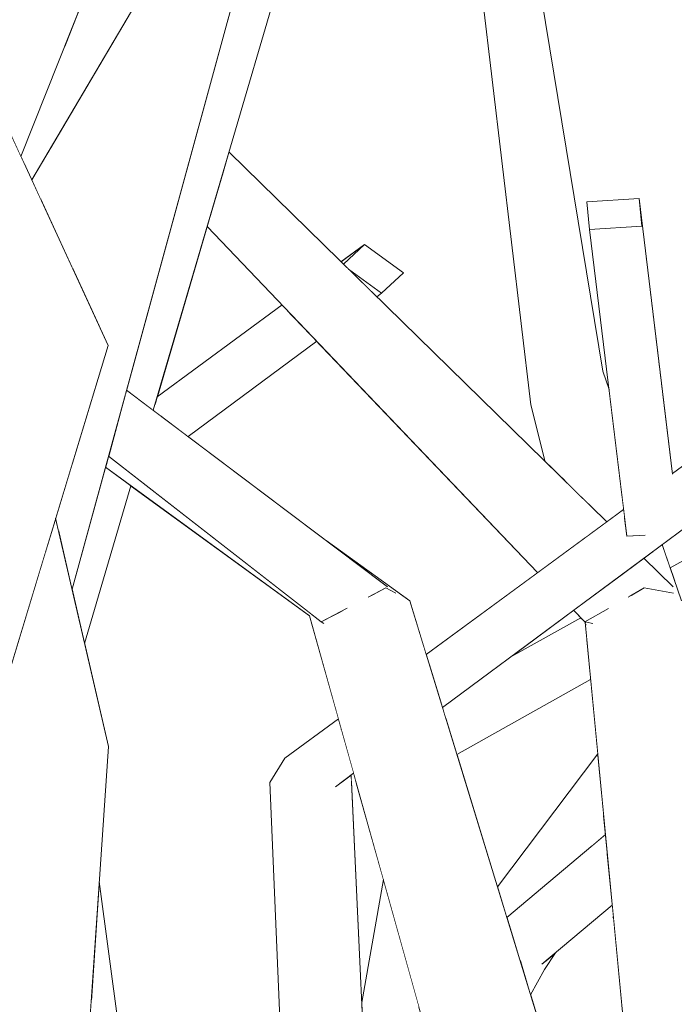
# Model space of a CAD drawing. Extents: x -289599 to -184549, y 66678 to 295474.
# Tile 486 of 656: x -250608 to -250560, y 71838 to 71912. Entities that reach past the tile are written whole.
import ezdxf

# ---------------------------------------------------------------- set-up
doc = ezdxf.new("R2010")
doc.units = 0
doc.header["$MEASUREMENT"] = 0
doc.linetypes.add('Wipeout_Contour', pattern=[1000, 0, -1000])
doc.layers.add('arch drzewa', color=8, linetype='Continuous')
doc.layers.add('Model drzwi', color=8, linetype='Continuous')
doc.layers.add('arch drzewa_Nr_Pióra__4', color=8, linetype='Continuous', lineweight=9)

msp = doc.modelspace()

# ---------------------------------------------------------------- wipeouts: each hides what was drawn before it
at = {"color": 254, "linetype": 'Wipeout_Contour', "lineweight": 0, "ltscale": 1022511.033213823}
msp.add_wipeout([(-250562.259, 71898.348), (-250566.161, 71898.092), (-250565.956, 71896.03), (-250562.054, 71896.287)], dxfattribs=at).dxf.layer = 'arch drzewa'
at = {"color": 254, "linetype": 'Wipeout_Contour', "lineweight": 0, "ltscale": 766961.473662}
msp.add_wipeout([(-250594.499, 71896.258), (-250598.233, 71883.566), (-250588.909, 71890.41)], dxfattribs=at).dxf.layer = 'Model drzwi'
at = {"color": 254, "linetype": 'Wipeout_Contour', "lineweight": 0, "ltscale": 1789302.258807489}
msp.add_wipeout([(-250559.357, 71873.42), (-250560.54, 71872.545), (-250559.944, 71870.808), (-250555.742, 71873.149), (-250553.376, 71877.847), (-250559.28, 71873.477), (-250559.274, 71873.426)], dxfattribs=at).dxf.layer = 'Model drzwi'
at = {"color": 254, "linetype": 'Wipeout_Contour', "lineweight": 0, "ltscale": 3578957.458624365}
msp.add_wipeout([(-250603.643, 71865.179), (-250601.869, 71857.504), (-250602.552, 71847.435), (-250598.995, 71820.978), (-250597.519, 71806.284), (-250597.16, 71806.585), (-250596.372, 71808.064), (-250594.372, 71811.466), (-250589.101, 71838.078), (-250589.813, 71854.803), (-250588.689, 71856.614), (-250584.698, 71859.543), (-250586.848, 71867.224), (-250600.187, 71876.926)], dxfattribs=at).dxf.layer = 'Model drzwi'
at = {"color": 254, "linetype": 'Wipeout_Contour', "lineweight": 0, "ltscale": 1022482.333859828}
msp.add_wipeout([(-250565.885, 71862.482), (-250575.858, 71856.891), (-250572.83, 71847.034), (-250565.353, 71856.942)], dxfattribs=at).dxf.layer = 'Model drzwi'
at = {"color": 254, "linetype": 'Wipeout_Contour', "lineweight": 0, "ltscale": 1022503.870576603}
msp.add_wipeout([(-250582.955, 71838.416), (-250582.623, 71831.455), (-250578.703, 71838.125), (-250581.349, 71847.578)], dxfattribs=at).dxf.layer = 'Model drzwi'
at = {"color": 254, "linetype": 'Wipeout_Contour', "lineweight": 0, "ltscale": 2811704.659005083}
msp.add_wipeout([(-250569.333, 71840.868), (-250570.355, 71838.976), (-250564.827, 71820.978), (-250564.397, 71816.753), (-250561.768, 71819.116), (-250561.853, 71820.521), (-250564.174, 71844.67), (-250564.219, 71844.764), (-250564.189, 71844.826), (-250564.27, 71845.673), (-250568.498, 71842.118)], dxfattribs=at).dxf.layer = 'Model drzwi'

# ---------------------------------------------------------------- next in the draw order: wipeouts: each hides what was drawn before it
at = {"color": 254, "linetype": 'Wipeout_Contour', "lineweight": 0, "ltscale": 1022626.573329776}
msp.add_wipeout([(-250602.09, 71878.31), (-250604.579, 71869.225), (-250603.643, 71865.179), (-250600.187, 71876.926)], dxfattribs=at).dxf.layer = 'arch drzewa'
at = {"color": 254, "linetype": 'Wipeout_Contour', "lineweight": 0, "ltscale": 766935.915489}
msp.add_wipeout([(-250608.602, 71758.271), (-250601.869, 71857.504), (-250608.577, 71858.236)], dxfattribs=at).dxf.layer = 'arch drzewa'
at = {"color": 254, "linetype": 'Wipeout_Contour', "lineweight": 0, "ltscale": 766889.33727}
msp.add_wipeout([(-250582.041, 71803.485), (-250584.93, 71854.492), (-250589.813, 71854.803)], dxfattribs=at).dxf.layer = 'arch drzewa'
at = {"color": 254, "linetype": 'Wipeout_Contour', "lineweight": 0, "ltscale": 1533828.488233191}
msp.add_wipeout([(-250586.321, 71887.703), (-250595.922, 71880.597), (-250585.62, 71872.853), (-250579.382, 71868.361), (-250578.15, 71864.35), (-250569.833, 71870.455)], dxfattribs=at).dxf.layer = 'Model drzwi'

# ---------------------------------------------------------------- next in the draw order: wipeouts: each hides what was drawn before it
at = {"color": 254, "linetype": 'Wipeout_Contour', "lineweight": 0, "ltscale": 766971.774146}
msp.add_wipeout([(-250606.535, 71872.105), (-250601.869, 71857.504), (-250605.801, 71874.511)], dxfattribs=at).dxf.layer = 'arch drzewa'
at = {"color": 254, "linetype": 'Wipeout_Contour', "lineweight": 0, "ltscale": 766876.07186}
msp.add_wipeout([(-250589.813, 71854.803), (-250587.705, 71805.285), (-250582.041, 71803.485)], dxfattribs=at).dxf.layer = 'arch drzewa'
at = {"color": 254, "linetype": 'Wipeout_Contour', "lineweight": 0, "ltscale": 766867.620656}
msp.add_wipeout([(-250567.152, 71867.651), (-250571.832, 71864.187), (-250566.618, 71867.091)], dxfattribs=at).dxf.layer = 'Model drzwi'

# ---------------------------------------------------------------- next in the draw order: wipeouts: each hides what was drawn before it
at = {"color": 254, "linetype": 'Wipeout_Contour', "lineweight": 0, "ltscale": 1789311.969255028}
msp.add_wipeout([(-250577.117, 71860.988), (-250576.939, 71860.407), (-250535.216, 71891.288), (-250538.122, 71893.405), (-250561.241, 71874.186), (-250561.837, 71873.257), (-250562.403, 71873.22)], dxfattribs=at).dxf.layer = 'arch drzewa'
at = {"color": 254, "linetype": 'Wipeout_Contour', "lineweight": 0, "ltscale": 1022629.02407866}
msp.add_wipeout([(-250606.535, 71872.105), (-250609.519, 71862.32), (-250608.577, 71858.236), (-250601.869, 71857.504)], dxfattribs=at).dxf.layer = 'arch drzewa'
at = {"color": 254, "linetype": 'Wipeout_Contour', "lineweight": 0, "ltscale": 766883.877901}
msp.add_wipeout([(-250583.761, 71855.358), (-250584.93, 71854.492), (-250581.442, 71806.626)], dxfattribs=at).dxf.layer = 'arch drzewa'

# ---------------------------------------------------------------- next in the draw order: wipeouts: each hides what was drawn before it
at = {"color": 254, "linetype": 'Wipeout_Contour', "lineweight": 0, "ltscale": 766837.242009}
msp.add_wipeout([(-250561.241, 71874.186), (-250538.122, 71893.405), (-250560.593, 71876.624)], dxfattribs=at).dxf.layer = 'arch drzewa'
at = {"color": 254, "linetype": 'Wipeout_Contour', "lineweight": 0, "ltscale": 1278118.085525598}
msp.add_wipeout([(-250577.941, 71863.669), (-250577.117, 71860.988), (-250562.403, 71873.22), (-250563.176, 71873.169), (-250563.346, 71874.568)], dxfattribs=at).dxf.layer = 'arch drzewa'
at = {"color": 254, "linetype": 'Wipeout_Contour', "lineweight": 0, "ltscale": 766866.332842}
msp.add_wipeout([(-250584.93, 71854.492), (-250582.041, 71803.485), (-250581.442, 71806.626)], dxfattribs=at).dxf.layer = 'arch drzewa'

# ---------------------------------------------------------------- next in the draw order: wipeouts: each hides what was drawn before it
at = {"color": 254, "linetype": 'Wipeout_Contour', "lineweight": 0, "ltscale": 1278054.987278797}
msp.add_wipeout([(-250559.742, 71877.274), (-250560.593, 71876.624), (-250538.122, 71893.405), (-250536.49, 71894.93), (-250559.738, 71877.435)], dxfattribs=at).dxf.layer = 'arch drzewa'
at = {"color": 254, "linetype": 'Wipeout_Contour', "lineweight": 0, "ltscale": 1022501.116571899}
msp.add_wipeout([(-250577.958, 71863.725), (-250577.941, 71863.669), (-250563.346, 71874.568), (-250563.363, 71874.708)], dxfattribs=at).dxf.layer = 'arch drzewa'
at = {"color": 254, "linetype": 'Wipeout_Contour', "lineweight": 0, "ltscale": 766901.569721}
msp.add_wipeout([(-250583.595, 71855.602), (-250584.93, 71854.492), (-250583.567, 71855.502)], dxfattribs=at).dxf.layer = 'arch drzewa'

# ---------------------------------------------------------------- next in the draw order: wipeouts: each hides what was drawn before it
at = {"color": 254, "linetype": 'Wipeout_Contour', "lineweight": 0, "ltscale": 766835.276533}
msp.add_wipeout([(-250559.763, 71877.847), (-250559.738, 71877.435), (-250536.49, 71894.93)], dxfattribs=at).dxf.layer = 'arch drzewa'
at = {"color": 254, "linetype": 'Wipeout_Contour', "lineweight": 0, "ltscale": 1022501.795795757}
msp.add_wipeout([(-250563.419, 71875.163), (-250578.15, 71864.35), (-250577.958, 71863.725), (-250563.363, 71874.708)], dxfattribs=at).dxf.layer = 'arch drzewa'
at = {"color": 254, "linetype": 'Wipeout_Contour', "lineweight": 0, "ltscale": 1022542.317459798}
msp.add_wipeout([(-250584.485, 71858.782), (-250589.813, 71854.803), (-250584.93, 71854.492), (-250583.595, 71855.602)], dxfattribs=at).dxf.layer = 'arch drzewa'

# ---------------------------------------------------------------- next in the draw order: wipeouts: each hides what was drawn before it
at = {"color": 254, "linetype": 'Wipeout_Contour', "lineweight": 0, "ltscale": 1278104.758256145}
msp.add_wipeout([(-250562.259, 71898.348), (-250562.054, 71896.287), (-250559.742, 71877.274), (-250559.738, 71877.435), (-250559.76, 71877.803)], dxfattribs=at).dxf.layer = 'arch drzewa'
at = {"color": 254, "linetype": 'Wipeout_Contour', "lineweight": 0, "ltscale": 1533694.727405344}
msp.add_wipeout([(-250565.71, 71866.66), (-250566.256, 71866.765), (-250557.799, 71820.83), (-250563.892, 71868.841), (-250564.637, 71868.349), (-250564.568, 71867.782)], dxfattribs=at).dxf.layer = 'arch drzewa'
at = {"color": 254, "linetype": 'Wipeout_Contour', "lineweight": 0, "ltscale": 766910.090976}
msp.add_wipeout([(-250589.813, 71854.803), (-250584.485, 71858.782), (-250584.492, 71858.807)], dxfattribs=at).dxf.layer = 'arch drzewa'

# ---------------------------------------------------------------- next in the draw order: wipeouts: each hides what was drawn before it
at = {"color": 254, "linetype": 'Wipeout_Contour', "lineweight": 0, "ltscale": 1789346.0808758}
msp.add_wipeout([(-250565.956, 71896.03), (-250563.176, 71873.169), (-250561.837, 71873.257), (-250561.241, 71874.186), (-250560.593, 71876.624), (-250559.742, 71877.274), (-250562.054, 71896.287)], dxfattribs=at).dxf.layer = 'arch drzewa'
at = {"color": 254, "linetype": 'Wipeout_Contour', "lineweight": 0, "ltscale": 1022440.186509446}
msp.add_wipeout([(-250566.297, 71866.772), (-250561.853, 71820.521), (-250557.799, 71820.83), (-250566.256, 71866.765)], dxfattribs=at).dxf.layer = 'arch drzewa'
at = {"color": 254, "linetype": 'Wipeout_Contour', "lineweight": 0, "ltscale": 1022548.66657653}
msp.add_wipeout([(-250589.813, 71854.803), (-250584.492, 71858.807), (-250584.698, 71859.543), (-250588.689, 71856.614)], dxfattribs=at).dxf.layer = 'arch drzewa'

# ---------------------------------------------------------------- next in the draw order: linework, layer by layer
at = {"layer": 'arch drzewa_Nr_Pióra__4', "linetype": 'Continuous'}
for p, q in [((-250562.259, 71898.348), (-250562.054, 71896.287)), ((-250559.76, 71877.8), (-250562.259, 71898.348)), ((-250559.766, 71877.845), (-250536.49, 71894.93)), ((-250561.8, 71873.26), (-250563.176, 71873.169)), ((-250589.813, 71854.803), (-250588.689, 71856.614)), ((-250587.705, 71805.285), (-250589.813, 71854.803))]:
    msp.add_line(p, q, dxfattribs=at)

# ---------------------------------------------------------------- next in the draw order: wipeouts: each hides what was drawn before it
at = {"color": 254, "linetype": 'Wipeout_Contour', "lineweight": 0, "ltscale": 1022506.150345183}
msp.add_wipeout([(-250569.324, 71886.111), (-250570.34, 71882.959), (-250567.712, 71877.205), (-250565.994, 71875.524)], dxfattribs=at).dxf.layer = 'arch drzewa'
at = {"color": 254, "linetype": 'Wipeout_Contour', "lineweight": 0, "ltscale": 2045077.243720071}
msp.add_wipeout([(-250586.664, 71867.304), (-250586.848, 71867.224), (-250568.292, 71820.83), (-250583.125, 71868.841), (-250584.258, 71868.349), (-250584.087, 71867.782), (-250585.784, 71866.66), (-250585.987, 71866.776)], dxfattribs=at).dxf.layer = 'arch drzewa'
at = {"color": 254, "linetype": 'Wipeout_Contour', "lineweight": 0, "ltscale": 1533678.828133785}
msp.add_wipeout([(-250563.083, 71868.76), (-250563.892, 71868.841), (-250552.733, 71820.978), (-250559.104, 71868.361), (-250562.689, 71868.72), (-250562.968, 71868.702)], dxfattribs=at).dxf.layer = 'arch drzewa'

# ---------------------------------------------------------------- next in the draw order: wipeouts: each hides what was drawn before it
at = {"color": 254, "linetype": 'Wipeout_Contour', "lineweight": 0, "ltscale": 766881.010991}
msp.add_wipeout([(-250567.712, 71877.205), (-250570.34, 71882.959), (-250569.263, 71878.722)], dxfattribs=at).dxf.layer = 'arch drzewa'
at = {"color": 254, "linetype": 'Wipeout_Contour', "lineweight": 0, "ltscale": 766809.994895}
msp.add_wipeout([(-250563.892, 71868.841), (-250557.799, 71820.83), (-250552.733, 71820.978)], dxfattribs=at).dxf.layer = 'arch drzewa'
at = {"color": 254, "linetype": 'Wipeout_Contour', "lineweight": 0, "ltscale": 766861.304065}
msp.add_wipeout([(-250586.848, 71867.224), (-250573.775, 71820.521), (-250568.292, 71820.83)], dxfattribs=at).dxf.layer = 'arch drzewa'

# ---------------------------------------------------------------- next in the draw order: linework, layer by layer
at = {"layer": 'arch drzewa_Nr_Pióra__4', "linetype": 'Continuous'}
msp.add_line((-250588.689, 71856.614), (-250584.698, 71859.543), dxfattribs=at)

# ---------------------------------------------------------------- next in the draw order: wipeouts: each hides what was drawn before it
at = {"color": 254, "linetype": 'Wipeout_Contour', "lineweight": 0, "ltscale": 1022499.719410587}
msp.add_wipeout([(-250569.324, 71886.111), (-250563.525, 71876.039), (-250564.506, 71884.103), (-250564.978, 71885.48)], dxfattribs=at).dxf.layer = 'arch drzewa'
at = {"color": 254, "linetype": 'Wipeout_Contour', "lineweight": 0, "ltscale": 766847.923096}
msp.add_wipeout([(-250561.222, 71872.04), (-250559.104, 71868.361), (-250560.54, 71872.545)], dxfattribs=at).dxf.layer = 'arch drzewa'
at = {"color": 254, "linetype": 'Wipeout_Contour', "lineweight": 0, "ltscale": 766857.374083}
msp.add_wipeout([(-250564.637, 71868.349), (-250563.892, 71868.841), (-250564.03, 71869.143)], dxfattribs=at).dxf.layer = 'arch drzewa'
at = {"color": 254, "linetype": 'Wipeout_Contour', "lineweight": 0, "ltscale": 766835.094975}
msp.add_wipeout([(-250564.184, 71844.775), (-250564.219, 71844.764), (-250564.176, 71844.694)], dxfattribs=at).dxf.layer = 'arch drzewa'

# ---------------------------------------------------------------- next in the draw order: wipeouts: each hides what was drawn before it
at = {"color": 254, "linetype": 'Wipeout_Contour', "lineweight": 0, "ltscale": 1278114.611847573}
msp.add_wipeout([(-250563.525, 71876.039), (-250569.324, 71886.111), (-250565.994, 71875.524), (-250564.679, 71874.238), (-250563.419, 71875.163)], dxfattribs=at).dxf.layer = 'arch drzewa'
at = {"color": 254, "linetype": 'Wipeout_Contour', "lineweight": 0, "ltscale": 1789311.624654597}
msp.add_wipeout([(-250559.699, 71868.916), (-250562.689, 71868.72), (-250559.104, 71868.361), (-250561.222, 71872.04), (-250561.911, 71871.53), (-250559.744, 71869.41), (-250559.768, 71869.394)], dxfattribs=at).dxf.layer = 'arch drzewa'
at = {"color": 254, "linetype": 'Wipeout_Contour', "lineweight": 0, "ltscale": 766855.247948}
msp.add_wipeout([(-250563.083, 71868.76), (-250564.014, 71869.229), (-250563.892, 71868.841)], dxfattribs=at).dxf.layer = 'arch drzewa'
at = {"color": 254, "linetype": 'Wipeout_Contour', "lineweight": 0, "ltscale": 766834.988337}
msp.add_wipeout([(-250564.219, 71844.764), (-250564.174, 71844.67), (-250564.176, 71844.694)], dxfattribs=at).dxf.layer = 'arch drzewa'

# ---------------------------------------------------------------- next in the draw order: wipeouts: each hides what was drawn before it
at = {"color": 254, "linetype": 'Wipeout_Contour', "lineweight": 0, "ltscale": 766914.537412}
msp.add_wipeout([(-250569.324, 71886.111), (-250573.724, 71916.327), (-250574.111, 71914.619)], dxfattribs=at).dxf.layer = 'arch drzewa'
at = {"color": 254, "linetype": 'Wipeout_Contour', "lineweight": 0, "ltscale": 766854.011751}
msp.add_wipeout([(-250563.171, 71870.598), (-250563.271, 71870.523), (-250561.873, 71869.332)], dxfattribs=at).dxf.layer = 'arch drzewa'
at = {"color": 254, "linetype": 'Wipeout_Contour', "lineweight": 0, "ltscale": 766834.978175}
msp.add_wipeout([(-250564.189, 71844.826), (-250564.219, 71844.764), (-250564.184, 71844.775)], dxfattribs=at).dxf.layer = 'arch drzewa'

# ---------------------------------------------------------------- next in the draw order: wipeouts: each hides what was drawn before it
at = {"color": 254, "linetype": 'Wipeout_Contour', "lineweight": 0, "ltscale": 766901.36983}
msp.add_wipeout([(-250574.111, 71914.619), (-250570.34, 71882.959), (-250569.324, 71886.111)], dxfattribs=at).dxf.layer = 'arch drzewa'

# ---------------------------------------------------------------- next in the draw order: wipeouts: each hides what was drawn before it
at = {"color": 254, "linetype": 'Wipeout_Contour', "lineweight": 0, "ltscale": 766907.219614}
msp.add_wipeout([(-250564.978, 71885.48), (-250570.041, 71916.349), (-250573.724, 71916.327)], dxfattribs=at).dxf.layer = 'arch drzewa'

# ---------------------------------------------------------------- next in the draw order: wipeouts: each hides what was drawn before it
at = {"color": 254, "linetype": 'Wipeout_Contour', "lineweight": 0, "ltscale": 766896.922735}
msp.add_wipeout([(-250573.724, 71916.327), (-250569.324, 71886.111), (-250564.978, 71885.48)], dxfattribs=at).dxf.layer = 'arch drzewa'

# ---------------------------------------------------------------- next in the draw order: wipeouts: each hides what was drawn before it
at = {"color": 254, "linetype": 'Wipeout_Contour', "lineweight": 0, "ltscale": 1022557.257904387}
msp.add_wipeout([(-250594.297, 71896.947), (-250566.266, 71873.073), (-250565.948, 71873.307), (-250593.38, 71900.062)], dxfattribs=at).dxf.layer = 'arch drzewa'

# ---------------------------------------------------------------- next in the draw order: wipeouts: each hides what was drawn before it
at = {"color": 254, "linetype": 'Wipeout_Contour', "lineweight": 0, "ltscale": 1022559.870991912}
msp.add_wipeout([(-250594.297, 71896.947), (-250594.499, 71896.258), (-250569.833, 71870.455), (-250566.266, 71873.073)], dxfattribs=at).dxf.layer = 'arch drzewa'

# ---------------------------------------------------------------- next in the draw order: wipeouts: each hides what was drawn before it
at = {"color": 254, "linetype": 'Wipeout_Contour', "lineweight": 0, "ltscale": 1022555.500962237}
msp.add_wipeout([(-250593.337, 71900.209), (-250564.882, 71874.089), (-250564.679, 71874.238), (-250592.865, 71901.812)], dxfattribs=at).dxf.layer = 'arch drzewa'
at = {"color": 254, "linetype": 'Wipeout_Contour', "lineweight": 0, "ltscale": 2556190.910881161}
msp.add_wipeout([(-250563.271, 71870.523), (-250567.152, 71867.651), (-250566.316, 71866.776), (-250564.568, 71867.782), (-250564.637, 71868.349), (-250564.03, 71869.143), (-250563.892, 71868.841), (-250564.014, 71869.229), (-250562.968, 71868.702), (-250561.873, 71869.332)], dxfattribs=at).dxf.layer = 'arch drzewa'

# ---------------------------------------------------------------- next in the draw order: wipeouts: each hides what was drawn before it
at = {"color": 254, "linetype": 'Wipeout_Contour', "lineweight": 0, "ltscale": 1022556.344583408}
msp.add_wipeout([(-250593.38, 71900.062), (-250565.948, 71873.307), (-250564.882, 71874.089), (-250593.337, 71900.209)], dxfattribs=at).dxf.layer = 'arch drzewa'
at = {"color": 254, "linetype": 'Wipeout_Contour', "lineweight": 0, "ltscale": 1022465.494783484}
msp.add_wipeout([(-250562.012, 71871.455), (-250559.768, 71869.394), (-250559.744, 71869.41), (-250561.911, 71871.53)], dxfattribs=at).dxf.layer = 'arch drzewa'
at = {"color": 254, "linetype": 'Wipeout_Contour', "lineweight": 0, "ltscale": 766859.01614}
msp.add_wipeout([(-250566.316, 71866.776), (-250565.71, 71866.66), (-250564.568, 71867.782)], dxfattribs=at).dxf.layer = 'arch drzewa'

# ---------------------------------------------------------------- next in the draw order: linework, layer by layer
at = {"layer": 'arch drzewa_Nr_Pióra__4', "linetype": 'Continuous'}
for p, q in [((-250564.978, 71885.48), (-250570.041, 71916.349)), ((-250570.34, 71882.959), (-250574.111, 71914.619)), ((-250566.161, 71898.092), (-250562.259, 71898.348)), ((-250565.956, 71896.03), (-250566.161, 71898.092)), ((-250562.054, 71896.287), (-250565.956, 71896.03)), ((-250563.176, 71873.169), (-250565.956, 71896.03)), ((-250564.506, 71884.103), (-250564.978, 71885.48)), ((-250569.263, 71878.722), (-250570.34, 71882.959))]:
    msp.add_line(p, q, dxfattribs=at)

# ---------------------------------------------------------------- next in the draw order: wipeouts: each hides what was drawn before it
at = {"color": 254, "linetype": 'Wipeout_Contour', "lineweight": 0, "ltscale": 1533953.074880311}
msp.add_wipeout([(-250586.431, 71935.462), (-250600.517, 71884.051), (-250598.53, 71882.558), (-250582.09, 71938.436), (-250583.403, 71938.7), (-250585.472, 71937.082)], dxfattribs=at).dxf.layer = 'arch drzewa'
at = {"color": 254, "linetype": 'Wipeout_Contour', "lineweight": 0, "ltscale": 1022596.026123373}
msp.add_wipeout([(-250602.09, 71878.31), (-250586.848, 71867.224), (-250586.664, 71867.304), (-250601.86, 71879.148)], dxfattribs=at).dxf.layer = 'arch drzewa'
at = {"color": 254, "linetype": 'Wipeout_Contour', "lineweight": 0, "ltscale": 1278083.194648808}
msp.add_wipeout([(-250563.171, 71870.598), (-250561.873, 71869.332), (-250559.699, 71868.916), (-250559.768, 71869.394), (-250562.012, 71871.455)], dxfattribs=at).dxf.layer = 'arch drzewa'
at = {"color": 254, "linetype": 'Wipeout_Contour', "lineweight": 0, "ltscale": 1533782.949090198}
msp.add_wipeout([(-250582.493, 71868.76), (-250583.125, 71868.841), (-250564.827, 71820.978), (-250579.382, 71868.361), (-250582.184, 71868.72), (-250582.348, 71868.702)], dxfattribs=at).dxf.layer = 'arch drzewa'

# ---------------------------------------------------------------- next in the draw order: wipeouts: each hides what was drawn before it
at = {"color": 254, "linetype": 'Wipeout_Contour', "lineweight": 0, "ltscale": 766936.119892}
msp.add_wipeout([(-250584.492, 71893.621), (-250584.327, 71893.459), (-250582.751, 71894.93)], dxfattribs=at).dxf.layer = 'arch drzewa'
at = {"color": 254, "linetype": 'Wipeout_Contour', "lineweight": 0, "ltscale": 766930.697888}
msp.add_wipeout([(-250583.946, 71893.086), (-250581.836, 71891.022), (-250581.478, 71891.288)], dxfattribs=at).dxf.layer = 'arch drzewa'
at = {"color": 254, "linetype": 'Wipeout_Contour', "lineweight": 0, "ltscale": 1533666.930278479}
msp.add_wipeout([(-250559.944, 71870.808), (-250559.583, 71869.758), (-250551.104, 71874.728), (-250551.386, 71874.868), (-250551.583, 71875.231), (-250551.503, 71875.51)], dxfattribs=at).dxf.layer = 'arch drzewa'
at = {"color": 254, "linetype": 'Wipeout_Contour', "lineweight": 0, "ltscale": 766850.001663}
msp.add_wipeout([(-250583.125, 71868.841), (-250568.292, 71820.83), (-250564.827, 71820.978)], dxfattribs=at).dxf.layer = 'arch drzewa'
at = {"color": 254, "linetype": 'Wipeout_Contour', "lineweight": 0, "ltscale": 766849.399489}
msp.add_wipeout([(-250562.968, 71868.702), (-250559.699, 71868.916), (-250561.873, 71869.332)], dxfattribs=at).dxf.layer = 'arch drzewa'

# ---------------------------------------------------------------- next in the draw order: linework, layer by layer
at = {"layer": 'arch drzewa_Nr_Pióra__4', "linetype": 'Continuous'}
for p, q in [((-250559.944, 71870.808), (-250551.503, 71875.51)), ((-250559.104, 71868.361), (-250560.54, 71872.545)), ((-250559.731, 71869.397), (-250561.911, 71871.53)), ((-250561.873, 71869.332), (-250563.086, 71868.634)), ((-250559.686, 71868.914), (-250561.873, 71869.332))]:
    msp.add_line(p, q, dxfattribs=at)

# ---------------------------------------------------------------- next in the draw order: wipeouts: each hides what was drawn before it
at = {"color": 254, "linetype": 'Wipeout_Contour', "lineweight": 0, "ltscale": 766936.240927}
msp.add_wipeout([(-250584.511, 71893.639), (-250584.492, 71893.621), (-250582.751, 71894.93)], dxfattribs=at).dxf.layer = 'arch drzewa'
at = {"color": 254, "linetype": 'Wipeout_Contour', "lineweight": 0, "ltscale": 766911.969196}
msp.add_wipeout([(-250583.663, 71869.229), (-250583.668, 71869.143), (-250583.125, 71868.841)], dxfattribs=at).dxf.layer = 'arch drzewa'
at = {"color": 254, "linetype": 'Wipeout_Contour', "lineweight": 0, "ltscale": 1022490.590318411}
msp.add_wipeout([(-250575.922, 71857.098), (-250575.858, 71856.891), (-250565.885, 71862.482), (-250565.959, 71863.255)], dxfattribs=at).dxf.layer = 'arch drzewa'
at = {"color": 254, "linetype": 'Wipeout_Contour', "lineweight": 0, "ltscale": 1022521.945658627}
msp.add_wipeout([(-250583.731, 71854.718), (-250582.955, 71838.416), (-250581.349, 71847.578), (-250583.34, 71854.693)], dxfattribs=at).dxf.layer = 'arch drzewa'
at = {"color": 254, "linetype": 'Wipeout_Contour', "lineweight": 0, "ltscale": 766843.73573}
msp.add_wipeout([(-250564.92, 71852.434), (-250565.838, 71850.029), (-250564.774, 71850.923)], dxfattribs=at).dxf.layer = 'arch drzewa'
at = {"color": 254, "linetype": 'Wipeout_Contour', "lineweight": 0, "ltscale": 766848.054}
msp.add_wipeout([(-250569.333, 71840.868), (-250571.142, 71841.536), (-250570.355, 71838.976)], dxfattribs=at).dxf.layer = 'arch drzewa'

# ---------------------------------------------------------------- next in the draw order: linework, layer by layer
at = {"layer": 'arch drzewa_Nr_Pióra__4', "linetype": 'Continuous'}
msp.add_line((-250582.955, 71838.416), (-250581.349, 71847.578), dxfattribs=at)

# ---------------------------------------------------------------- next in the draw order: wipeouts: each hides what was drawn before it
at = {"color": 254, "linetype": 'Wipeout_Contour', "lineweight": 0, "ltscale": 1278219.33392583}
msp.add_wipeout([(-250584.327, 71893.459), (-250583.946, 71893.086), (-250581.478, 71891.288), (-250579.845, 71892.813), (-250582.751, 71894.93)], dxfattribs=at).dxf.layer = 'arch drzewa'
at = {"color": 254, "linetype": 'Wipeout_Contour', "lineweight": 0, "ltscale": 766912.697088}
msp.add_wipeout([(-250584.258, 71868.349), (-250583.125, 71868.841), (-250583.668, 71869.143)], dxfattribs=at).dxf.layer = 'arch drzewa'
at = {"color": 254, "linetype": 'Wipeout_Contour', "lineweight": 0, "ltscale": 1022493.530723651}
msp.add_wipeout([(-250566.18, 71865.555), (-250576.686, 71859.584), (-250575.922, 71857.098), (-250565.959, 71863.255)], dxfattribs=at).dxf.layer = 'arch drzewa'
at = {"color": 254, "linetype": 'Wipeout_Contour', "lineweight": 0, "ltscale": 1022532.359564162}
msp.add_wipeout([(-250583.567, 71855.502), (-250583.761, 71855.358), (-250583.731, 71854.718), (-250583.34, 71854.693)], dxfattribs=at).dxf.layer = 'arch drzewa'
at = {"color": 254, "linetype": 'Wipeout_Contour', "lineweight": 0, "ltscale": 766845.203118}
msp.add_wipeout([(-250569.025, 71841.675), (-250569.333, 71840.868), (-250568.498, 71842.118)], dxfattribs=at).dxf.layer = 'arch drzewa'

# ---------------------------------------------------------------- next in the draw order: linework, layer by layer
at = {"layer": 'arch drzewa_Nr_Pióra__4', "linetype": 'Continuous'}
for p, q in [((-250584.511, 71893.639), (-250582.751, 71894.93)), ((-250584.327, 71893.459), (-250582.751, 71894.93)), ((-250582.751, 71894.93), (-250579.845, 71892.813)), ((-250581.478, 71891.288), (-250583.946, 71893.086)), ((-250579.845, 71892.813), (-250581.478, 71891.288)), ((-250581.836, 71891.022), (-250581.478, 71891.288)), ((-250584.93, 71854.492), (-250583.567, 71855.502)), ((-250581.442, 71806.626), (-250583.761, 71855.358))]:
    msp.add_line(p, q, dxfattribs=at)

# ---------------------------------------------------------------- next in the draw order: wipeouts: each hides what was drawn before it
at = {"color": 254, "linetype": 'Wipeout_Contour', "lineweight": 0, "ltscale": 766909.503228}
msp.add_wipeout([(-250585.621, 71872.853), (-250581.181, 71869.516), (-250579.382, 71868.361)], dxfattribs=at).dxf.layer = 'arch drzewa'
at = {"color": 254, "linetype": 'Wipeout_Contour', "lineweight": 0, "ltscale": 1022496.093441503}
msp.add_wipeout([(-250576.725, 71859.711), (-250576.686, 71859.584), (-250566.18, 71865.555), (-250566.211, 71865.873)], dxfattribs=at).dxf.layer = 'arch drzewa'
at = {"color": 254, "linetype": 'Wipeout_Contour', "lineweight": 0, "ltscale": 1278085.751032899}
msp.add_wipeout([(-250572.83, 71847.034), (-250572.127, 71844.742), (-250565.838, 71850.029), (-250564.92, 71852.434), (-250565.353, 71856.942)], dxfattribs=at).dxf.layer = 'arch drzewa'
at = {"color": 254, "linetype": 'Wipeout_Contour', "lineweight": 0, "ltscale": 1278080.692397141}
msp.add_wipeout([(-250569.521, 71841.258), (-250571.155, 71841.58), (-250571.142, 71841.536), (-250569.333, 71840.868), (-250569.025, 71841.675)], dxfattribs=at).dxf.layer = 'arch drzewa'

# ---------------------------------------------------------------- next in the draw order: linework, layer by layer
at = {"layer": 'arch drzewa_Nr_Pióra__4', "linetype": 'Continuous'}
msp.add_line((-250570.355, 71838.976), (-250569.333, 71840.868), dxfattribs=at)

# ---------------------------------------------------------------- next in the draw order: wipeouts: each hides what was drawn before it
at = {"color": 254, "linetype": 'Wipeout_Contour', "lineweight": 0, "ltscale": 766910.972407}
msp.add_wipeout([(-250583.663, 71869.229), (-250583.125, 71868.841), (-250582.493, 71868.76)], dxfattribs=at).dxf.layer = 'arch drzewa'
at = {"color": 254, "linetype": 'Wipeout_Contour', "lineweight": 0, "ltscale": 1789364.347041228}
msp.add_wipeout([(-250576.939, 71860.407), (-250576.725, 71859.711), (-250566.211, 71865.873), (-250566.297, 71866.772), (-250566.316, 71866.776), (-250566.618, 71867.091), (-250571.832, 71864.187)], dxfattribs=at).dxf.layer = 'arch drzewa'
at = {"color": 254, "linetype": 'Wipeout_Contour', "lineweight": 0, "ltscale": 1278076.191220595}
msp.add_wipeout([(-250564.645, 71849.575), (-250571.771, 71843.585), (-250571.155, 71841.58), (-250569.521, 71841.258), (-250564.27, 71845.673)], dxfattribs=at).dxf.layer = 'arch drzewa'

# ---------------------------------------------------------------- next in the draw order: linework, layer by layer
at = {"layer": 'arch drzewa_Nr_Pióra__4', "linetype": 'Continuous'}
for p, q in [((-250576.939, 71860.407), (-250535.216, 71891.288)), ((-250578.15, 71864.35), (-250563.419, 71875.163)), ((-250566.316, 71866.776), (-250567.152, 71867.651)), ((-250564.552, 71867.791), (-250566.316, 71866.776)), ((-250571.832, 71864.187), (-250566.618, 71867.091)), ((-250566.316, 71866.776), (-250565.704, 71866.659)), ((-250575.858, 71856.891), (-250565.885, 71862.482)), ((-250564.219, 71844.764), (-250564.189, 71844.826)), ((-250564.174, 71844.67), (-250564.219, 71844.764)), ((-250569.333, 71840.868), (-250568.498, 71842.118))]:
    msp.add_line(p, q, dxfattribs=at)

# ---------------------------------------------------------------- next in the draw order: wipeouts: each hides what was drawn before it
at = {"color": 254, "linetype": 'Wipeout_Contour', "lineweight": 0, "ltscale": 1533809.774582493}
msp.add_wipeout([(-250582.184, 71868.72), (-250579.382, 71868.361), (-250581.181, 71869.516), (-250581.041, 71869.41), (-250581.038, 71869.394), (-250580.43, 71868.916)], dxfattribs=at).dxf.layer = 'arch drzewa'
at = {"color": 254, "linetype": 'Wipeout_Contour', "lineweight": 0, "ltscale": 1022465.043638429}
msp.add_wipeout([(-250564.774, 71850.923), (-250572.127, 71844.742), (-250571.771, 71843.585), (-250564.645, 71849.575)], dxfattribs=at).dxf.layer = 'arch drzewa'

# ---------------------------------------------------------------- next in the draw order: linework, layer by layer
at = {"layer": 'arch drzewa_Nr_Pióra__4', "linetype": 'Continuous'}
for p, q in [((-250564.827, 71820.978), (-250579.382, 71868.361)), ((-250561.853, 71820.521), (-250566.297, 71866.772)), ((-250572.83, 71847.034), (-250565.353, 71856.942)), ((-250572.127, 71844.742), (-250564.774, 71850.923)), ((-250569.529, 71841.252), (-250564.27, 71845.673))]:
    msp.add_line(p, q, dxfattribs=at)

# ---------------------------------------------------------------- next in the draw order: wipeouts: each hides what was drawn before it
at = {"color": 254, "linetype": 'Wipeout_Contour', "lineweight": 0, "ltscale": 766951.455156}
msp.add_wipeout([(-250600.615, 71883.694), (-250601.017, 71882.227), (-250581.158, 71869.332)], dxfattribs=at).dxf.layer = 'arch drzewa'

# ---------------------------------------------------------------- next in the draw order: wipeouts: each hides what was drawn before it
at = {"color": 254, "linetype": 'Wipeout_Contour', "lineweight": 0, "ltscale": 2300778.855727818}
msp.add_wipeout([(-250601.86, 71879.148), (-250585.987, 71866.776), (-250584.087, 71867.782), (-250584.258, 71868.349), (-250583.668, 71869.143), (-250583.663, 71869.229), (-250582.348, 71868.702), (-250581.158, 71869.332), (-250601.017, 71882.227)], dxfattribs=at).dxf.layer = 'arch drzewa'

# ---------------------------------------------------------------- next in the draw order: wipeouts: each hides what was drawn before it
at = {"color": 254, "linetype": 'Wipeout_Contour', "lineweight": 0, "ltscale": 766990.810896}
msp.add_wipeout([(-250619.386, 71829.972), (-250601.874, 71887.387), (-250611.729, 71889.588)], dxfattribs=at).dxf.layer = 'arch drzewa'
at = {"color": 254, "linetype": 'Wipeout_Contour', "lineweight": 0, "ltscale": 1022587.016339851}
msp.add_wipeout([(-250600.595, 71883.766), (-250581.038, 71869.394), (-250581.041, 71869.41), (-250600.517, 71884.051)], dxfattribs=at).dxf.layer = 'arch drzewa'
at = {"color": 254, "linetype": 'Wipeout_Contour', "lineweight": 0, "ltscale": 766915.124654}
msp.add_wipeout([(-250585.987, 71866.776), (-250585.784, 71866.66), (-250584.087, 71867.782)], dxfattribs=at).dxf.layer = 'arch drzewa'

# ---------------------------------------------------------------- next in the draw order: linework, layer by layer
at = {"layer": 'arch drzewa_Nr_Pióra__4', "linetype": 'Continuous'}
for p, q in [((-250584.059, 71867.796), (-250585.987, 71866.776)), ((-250573.775, 71820.521), (-250586.848, 71867.224)), ((-250585.987, 71866.776), (-250585.781, 71866.658))]:
    msp.add_line(p, q, dxfattribs=at)

# ---------------------------------------------------------------- next in the draw order: wipeouts: each hides what was drawn before it
at = {"color": 254, "linetype": 'Wipeout_Contour', "lineweight": 0, "ltscale": 1022763.580094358}
msp.add_wipeout([(-250601.874, 71887.387), (-250622.985, 71933.013), (-250629.821, 71938.151), (-250632.453, 71938.231)], dxfattribs=at).dxf.layer = 'arch drzewa'
at = {"color": 254, "linetype": 'Wipeout_Contour', "lineweight": 0, "ltscale": 1278221.859326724}
msp.add_wipeout([(-250600.595, 71883.766), (-250600.615, 71883.694), (-250581.158, 71869.332), (-250580.43, 71868.916), (-250581.038, 71869.394)], dxfattribs=at).dxf.layer = 'arch drzewa'
at = {"color": 254, "linetype": 'Wipeout_Contour', "lineweight": 0, "ltscale": 766932.572142}
msp.add_wipeout([(-250603.141, 71838.76), (-250598.995, 71820.978), (-250602.552, 71847.435)], dxfattribs=at).dxf.layer = 'arch drzewa'

# ---------------------------------------------------------------- next in the draw order: wipeouts: each hides what was drawn before it
at = {"color": 254, "linetype": 'Wipeout_Contour', "lineweight": 0, "ltscale": 767036.777938}
msp.add_wipeout([(-250632.453, 71938.231), (-250611.729, 71889.588), (-250601.874, 71887.387)], dxfattribs=at).dxf.layer = 'arch drzewa'
at = {"color": 254, "linetype": 'Wipeout_Contour', "lineweight": 0, "ltscale": 766906.133122}
msp.add_wipeout([(-250581.158, 71869.332), (-250582.348, 71868.702), (-250580.43, 71868.916)], dxfattribs=at).dxf.layer = 'arch drzewa'
at = {"color": 254, "linetype": 'Wipeout_Contour', "lineweight": 0, "ltscale": 1022567.740011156}
msp.add_wipeout([(-250603.141, 71838.76), (-250604.254, 71822.35), (-250604.061, 71820.83), (-250598.995, 71820.978)], dxfattribs=at).dxf.layer = 'arch drzewa'

# ---------------------------------------------------------------- next in the draw order: linework, layer by layer
at = {"layer": 'arch drzewa_Nr_Pióra__4', "linetype": 'Continuous'}
for p, q in [((-250579.382, 71868.361), (-250585.621, 71872.853)), ((-250581.158, 71869.332), (-250582.472, 71868.637)), ((-250580.427, 71868.915), (-250581.158, 71869.332)), ((-250608.602, 71758.271), (-250601.869, 71857.504)), ((-250598.995, 71820.978), (-250602.552, 71847.435))]:
    msp.add_line(p, q, dxfattribs=at)

# ---------------------------------------------------------------- next in the draw order: wipeouts: each hides what was drawn before it
at = {"color": 254, "linetype": 'Wipeout_Contour', "lineweight": 0, "ltscale": 1278368.81015108}
msp.add_wipeout([(-250606.079, 71935.044), (-250611.022, 71907.289), (-250610.552, 71906.143), (-250608.396, 71901.483), (-250595.779, 71933.157)], dxfattribs=at).dxf.layer = 'arch drzewa'

# ---------------------------------------------------------------- next in the draw order: wipeouts: each hides what was drawn before it
at = {"color": 254, "linetype": 'Wipeout_Contour', "lineweight": 0, "ltscale": 767035.805992}
msp.add_wipeout([(-250614.291, 71915.252), (-250611.022, 71907.289), (-250606.079, 71935.044)], dxfattribs=at).dxf.layer = 'arch drzewa'

# ---------------------------------------------------------------- next in the draw order: wipeouts: each hides what was drawn before it
at = {"color": 254, "linetype": 'Wipeout_Contour', "lineweight": 0, "ltscale": 1022664.328485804}
msp.add_wipeout([(-250608.13, 71900.908), (-250607.588, 71899.738), (-250585.472, 71937.082), (-250587.464, 71940.172)], dxfattribs=at).dxf.layer = 'arch drzewa'

# ---------------------------------------------------------------- next in the draw order: wipeouts: each hides what was drawn before it
at = {"color": 254, "linetype": 'Wipeout_Contour', "lineweight": 0, "ltscale": 1022674.875525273}
msp.add_wipeout([(-250605.243, 71909.397), (-250608.396, 71901.483), (-250608.13, 71900.908), (-250587.464, 71940.172)], dxfattribs=at).dxf.layer = 'arch drzewa'

# ---------------------------------------------------------------- next in the draw order: wipeouts: each hides what was drawn before it
at = {"color": 254, "linetype": 'Wipeout_Contour', "lineweight": 0, "ltscale": 1022668.986063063}
msp.add_wipeout([(-250595.779, 71933.157), (-250605.243, 71909.397), (-250587.464, 71940.172), (-250589.5, 71940.557)], dxfattribs=at).dxf.layer = 'arch drzewa'

# ---------------------------------------------------------------- next in the draw order: wipeouts: each hides what was drawn before it
at = {"color": 254, "linetype": 'Wipeout_Contour', "lineweight": 0, "ltscale": 1022668.439116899}
msp.add_wipeout([(-250606.904, 71898.26), (-250604.519, 71893.104), (-250598.895, 71914.416), (-250606.153, 71902.162)], dxfattribs=at).dxf.layer = 'arch drzewa'

# ---------------------------------------------------------------- next in the draw order: wipeouts: each hides what was drawn before it
at = {"color": 254, "linetype": 'Wipeout_Contour', "lineweight": 0, "ltscale": 1789624.234744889}
msp.add_wipeout([(-250604.488, 71878.816), (-250605.565, 71873.489), (-250604.579, 71869.225), (-250586.431, 71935.462), (-250596.46, 71918.528), (-250602.487, 71888.713), (-250601.874, 71887.387)], dxfattribs=at).dxf.layer = 'arch drzewa'
at = {"color": 254, "linetype": 'Wipeout_Contour', "lineweight": 0, "ltscale": 767007.862424}
msp.add_wipeout([(-250606.153, 71902.162), (-250607.588, 71899.738), (-250606.904, 71898.26)], dxfattribs=at).dxf.layer = 'arch drzewa'

# ---------------------------------------------------------------- next in the draw order: linework, layer by layer
at = {"layer": 'arch drzewa_Nr_Pióra__4', "linetype": 'Continuous'}
for p, q in [((-250585.987, 71866.776), (-250601.86, 71879.148)), ((-250586.848, 71867.224), (-250602.09, 71878.31)), ((-250603.643, 71865.179), (-250600.187, 71876.926))]:
    msp.add_line(p, q, dxfattribs=at)

# ---------------------------------------------------------------- next in the draw order: wipeouts: each hides what was drawn before it
at = {"color": 254, "linetype": 'Wipeout_Contour', "lineweight": 0, "ltscale": 1022657.781576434}
msp.add_wipeout([(-250604.519, 71893.104), (-250602.487, 71888.713), (-250596.46, 71918.528), (-250598.895, 71914.416)], dxfattribs=at).dxf.layer = 'arch drzewa'
at = {"color": 254, "linetype": 'Wipeout_Contour', "lineweight": 0, "ltscale": 766980.200374}
msp.add_wipeout([(-250605.801, 71874.511), (-250605.565, 71873.489), (-250604.488, 71878.816)], dxfattribs=at).dxf.layer = 'arch drzewa'

# ---------------------------------------------------------------- next in the draw order: linework, layer by layer
at = {"layer": 'arch drzewa_Nr_Pióra__4', "linetype": 'Continuous'}
for p, q in [((-250607.588, 71899.738), (-250585.472, 71937.082)), ((-250601.874, 71887.387), (-250622.985, 71933.013)), ((-250608.396, 71901.483), (-250595.779, 71933.157)), ((-250619.386, 71829.972), (-250601.874, 71887.387)), ((-250601.869, 71857.504), (-250605.801, 71874.511))]:
    msp.add_line(p, q, dxfattribs=at)

# ---------------------------------------------------------------- next in the draw order: wipeouts: each hides what was drawn before it
at = {"color": 254, "linetype": 'Wipeout_Contour', "lineweight": 0, "ltscale": 1022602.704426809}
msp.add_wipeout([(-250597.954, 71882.124), (-250595.922, 71880.597), (-250586.321, 71887.703), (-250588.501, 71889.983)], dxfattribs=at).dxf.layer = 'arch drzewa'

# ---------------------------------------------------------------- next in the draw order: wipeouts: each hides what was drawn before it
at = {"color": 254, "linetype": 'Wipeout_Contour', "lineweight": 0, "ltscale": 1278264.260030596}
msp.add_wipeout([(-250598.423, 71882.921), (-250598.53, 71882.558), (-250597.954, 71882.124), (-250588.501, 71889.983), (-250588.695, 71890.186)], dxfattribs=at).dxf.layer = 'arch drzewa'

# ---------------------------------------------------------------- next in the draw order: wipeouts: each hides what was drawn before it
at = {"color": 254, "linetype": 'Wipeout_Contour', "lineweight": 0, "ltscale": 1022610.008012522}
msp.add_wipeout([(-250598.423, 71882.921), (-250588.695, 71890.186), (-250588.846, 71890.344), (-250598.342, 71883.198)], dxfattribs=at).dxf.layer = 'arch drzewa'

# ---------------------------------------------------------------- next in the draw order: wipeouts: each hides what was drawn before it
at = {"color": 254, "linetype": 'Wipeout_Contour', "lineweight": 0, "ltscale": 1022610.320498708}
msp.add_wipeout([(-250598.233, 71883.566), (-250598.342, 71883.198), (-250588.846, 71890.344), (-250588.909, 71890.41)], dxfattribs=at).dxf.layer = 'arch drzewa'

# ---------------------------------------------------------------- next in the draw order: linework, layer by layer
at = {"layer": 'arch drzewa_Nr_Pióra__4', "linetype": 'Continuous'}
for p, q in [((-250598.53, 71882.558), (-250582.09, 71938.436)), ((-250604.579, 71869.225), (-250586.431, 71935.462)), ((-250564.679, 71874.238), (-250592.865, 71901.812)), ((-250569.833, 71870.455), (-250594.499, 71896.258)), ((-250598.233, 71883.566), (-250588.909, 71890.41)), ((-250595.922, 71880.597), (-250586.321, 71887.703)), ((-250581.029, 71869.401), (-250600.517, 71884.051))]:
    msp.add_line(p, q, dxfattribs=at)

doc.saveas('drawing.dxf')
